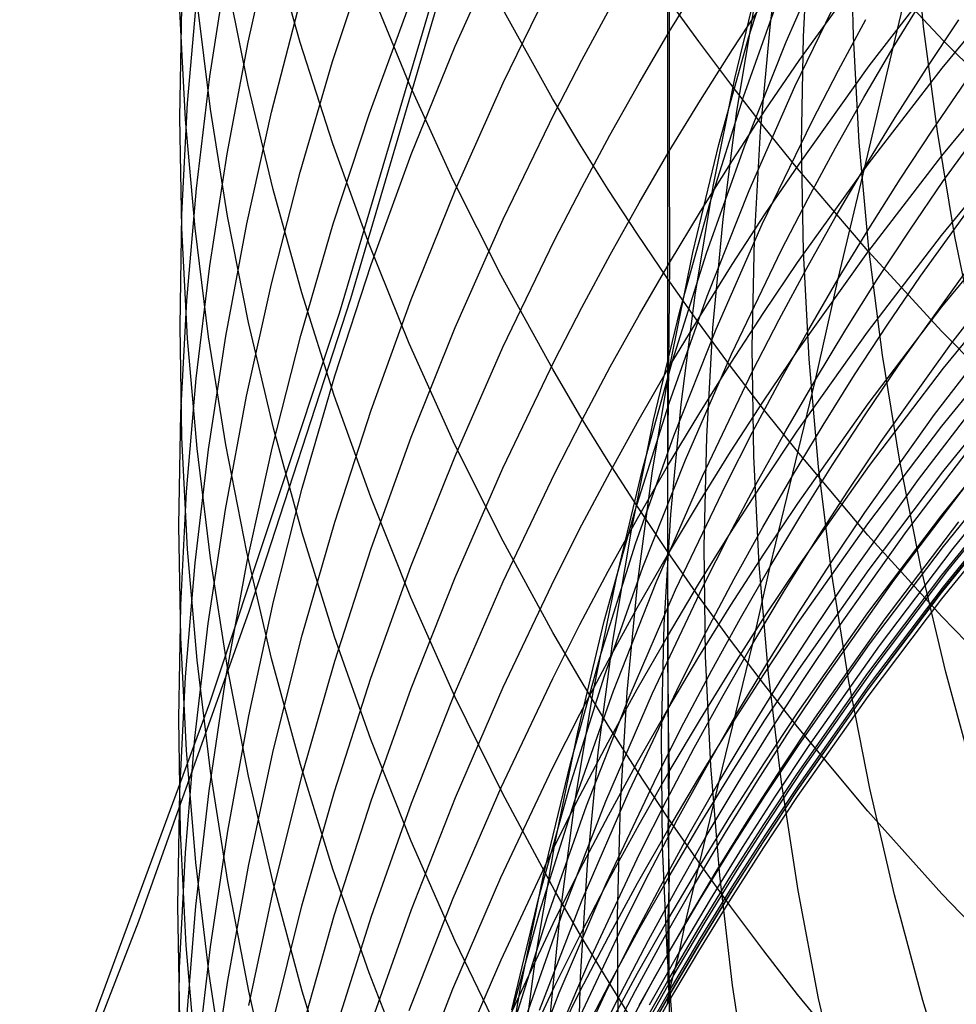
# Model space of a CAD drawing. Extents: x -383 to 1849, y -1185 to -529.
# Tile 657 of 870: x 1774.43 to 1778.16, y -1097.55 to -1093.63. Entities that reach past the tile are written whole.
import ezdxf

# ---------------------------------------------------------------- set-up
doc = ezdxf.new("R2010")
doc.units = 0
doc.layers.add('PREDEFINITO', color=7, linetype='CONTINUOUS')

msp = doc.modelspace()

# ---------------------------------------------------------------- linework, layer by layer
at = {"layer": 'PREDEFINITO'}
for p, q in [((1777.0137, -1093.1768, 601.4968), (1777.0128, -1093.6806, 599.9789)), ((1777.4156, -1093.6475, 535.1334), (1777.47, -1093.2216, 535.3723)), ((1776.1628, -1093.2359, 438.8347), (1775.6985, -1094.8018, 438.8232)), ((1777.9044, -1093.7429, 550.2428), (1778.0242, -1093.2362, 548.6643)), ((1778.0249, -1093.6586, 528.8953), (1777.9849, -1093.2398, 529.1514)), ((1775.3366, -1093.7213, 612.1837), (1775.4358, -1093.2803, 611.993)), ((1777.3283, -1093.7043, 541.0192), (1777.462, -1093.284, 541.2309)), ((1777.5472, -1093.6994, 533.0637), (1777.57, -1093.2736, 533.3098)), ((1777.7456, -1093.6979, 530.9859), (1777.7372, -1093.275, 531.2376)), ((1775.5439, -1093.7234, 626.0125), (1775.4296, -1093.3164, 625.7651)), ((1776.1608, -1093.7375, 605.0697), (1776.3511, -1093.3121, 604.9244)), ((1777.4778, -1093.7199, 544.7938), (1777.6589, -1093.3089, 544.9846)), ((1775.6729, -1093.7987, 608.5972), (1775.8176, -1093.363, 608.429)), ((1775.1843, -1093.8585, 614.103), (1775.2531, -1093.4158, 613.9011)), ((1777.5298, -1093.7951, 596.7243), (1777.8096, -1093.4066, 596.6331)), ((1778.1048, -1093.7161, 635.0077), (1777.8107, -1093.4003, 634.7798)), ((1777.2743, -1093.8664, 538.9964), (1777.3762, -1093.441, 539.2182)), ((1777.8092, -1093.8163, 595.1102), (1778.1028, -1093.4355, 595.0286)), ((1778.0987, -1093.8248, 593.5071), (1778.4063, -1093.4523, 593.4348)), ((1775.3365, -1093.8922, 624.0037), (1775.2526, -1093.4739, 623.7606)), ((1775.7458, -1094.7416, 438.8194), (1776.1149, -1093.4881, 438.8291)), ((1775.9776, -1093.8863, 628.2779), (1775.8177, -1093.4967, 628.0304)), ((1776.3516, -1093.8833, 603.4024), (1776.5571, -1093.4619, 603.2677)), ((1777.0128, -1093.6806, 599.9789), (1777.1365, -1093.4785, 599.923)), ((1777.5133, -1093.8973, 546.5623), (1777.7109, -1093.4899, 546.7426)), ((1775.096, -1093.9638, 616.0489), (1775.1341, -1093.5213, 615.8364)), ((1777.3084, -1093.9385, 542.8127), (1777.4582, -1093.5191, 543.0148)), ((1775.1864, -1093.9882, 621.9929), (1775.1332, -1093.5606, 621.7554)), ((1775.4301, -1094.0003, 610.4755), (1775.5443, -1093.5595, 610.2951)), ((1775.8196, -1094.0055, 606.9062), (1775.9794, -1093.5713, 606.7483)), ((1776.5488, -1093.9458, 630.5386), (1776.3432, -1093.5776, 630.2943)), ((1777.0064, -1093.546, 632.5466), (1777.0059, -1094.6626, 631.0141)), ((1777.1302, -1093.7184, 632.666), (1777.0064, -1093.546, 632.5466)), ((1777.264, -1093.7508, 598.3469), (1777.3951, -1093.552, 598.2961)), ((1777.2824, -1093.9958, 536.9513), (1777.3529, -1093.5684, 537.1817)), ((1777.9044, -1093.7429, 550.2428), (1778.0251, -1093.5466, 550.3217)), ((1775.0649, -1094.0219, 618.0128), (1775.0725, -1093.5822, 617.7908)), ((1775.0878, -1094.0291, 619.994), (1775.065, -1093.5951, 619.7641)), ((1776.6654, -1093.7926, 601.6804), (1776.7777, -1093.5853, 601.6186)), ((1777.3764, -1094.0758, 534.8951), (1777.4156, -1093.6475, 535.1334)), ((1777.6862, -1093.8326, 548.4116), (1777.795, -1093.6318, 548.4963)), ((1778.0368, -1093.8258, 551.9784), (1778.1653, -1093.6324, 552.052)), ((1776.893, -1093.8849, 600.0354), (1777.0128, -1093.6806, 599.9789)), ((1777.0128, -1093.6806, 599.9789), (1777.0131, -1094.1551, 598.4502)), ((1778.08, -1094.0769, 528.6416), (1778.0249, -1093.6586, 528.8953)), ((1775.2526, -1094.1654, 612.3757), (1775.3366, -1093.7213, 612.1837)), ((1775.6733, -1094.1266, 626.2577), (1775.5439, -1093.7234, 626.0125)), ((1777.2577, -1093.8891, 632.7841), (1777.1302, -1093.7184, 632.666)), ((1777.2098, -1094.1293, 540.8067), (1777.3283, -1093.7043, 541.0192)), ((1777.3121, -1094.1374, 544.6017), (1777.4778, -1093.7199, 544.7938)), ((1777.5396, -1094.1266, 532.8187), (1777.5472, -1093.6994, 533.0637)), ((1777.7692, -1094.1213, 530.7359), (1777.7456, -1093.6979, 530.9859)), ((1778.4121, -1094.0237, 635.2299), (1778.1048, -1093.7161, 635.0077)), ((1775.9858, -1094.1692, 605.2171), (1776.1608, -1093.7375, 605.0697)), ((1777.1367, -1093.9519, 598.3983), (1777.264, -1093.7508, 598.3469)), ((1777.7876, -1093.9413, 550.1634), (1777.9044, -1093.7429, 550.2428)), ((1777.7909, -1094.2193, 551.8299), (1777.9044, -1093.7429, 550.2428)), ((1775.5435, -1094.2389, 608.7672), (1775.6729, -1093.7987, 608.5972)), ((1776.5569, -1094.0018, 601.7427), (1776.6654, -1093.7926, 601.6804)), ((1777.3953, -1093.9928, 596.7707), (1777.5298, -1093.7951, 596.7243)), ((1778.0982, -1094.1737, 591.9758), (1778.4058, -1093.7998, 591.9108)), ((1777.5294, -1094.2065, 595.1938), (1777.8092, -1093.8163, 595.1102)), ((1777.5812, -1094.0353, 548.3265), (1777.6862, -1093.8326, 548.4116)), ((1777.8044, -1094.207, 593.5812), (1778.0987, -1093.8248, 593.5071)), ((1777.9119, -1094.0215, 551.9044), (1778.0368, -1093.8258, 551.9784)), ((1775.1308, -1094.3033, 614.3058), (1775.1843, -1093.8585, 614.103)), ((1775.4357, -1094.3076, 624.2452), (1775.3365, -1093.8922, 624.0037)), ((1776.1528, -1094.2708, 628.5222), (1775.9776, -1093.8863, 628.2779)), ((1776.1613, -1094.3114, 603.5393), (1776.3516, -1093.8833, 603.4024)), ((1776.7769, -1094.0912, 600.0925), (1776.893, -1093.8849, 600.0354)), ((1777.1876, -1094.2956, 538.7744), (1777.2743, -1093.8664, 538.9964)), ((1777.3889, -1094.0579, 632.901), (1777.2577, -1093.8891, 632.7841)), ((1778.0603, -1094.0721, 553.6366), (1778.1926, -1093.8794, 553.7053)), ((1777.3309, -1094.3116, 546.3806), (1777.5133, -1093.8973, 546.5623)), ((1778.1024, -1094.2759, 555.2967), (1778.378, -1093.8946, 555.424)), ((1775.0731, -1094.4074, 616.2619), (1775.096, -1093.9638, 616.0489)), ((1776.6574, -1094.1275, 630.6592), (1776.5488, -1093.9458, 630.5386)), ((1777.0131, -1094.1551, 598.4502), (1777.1367, -1093.9519, 598.3983)), ((1777.1739, -1094.3632, 542.6097), (1777.3084, -1093.9385, 542.8127)), ((1777.6745, -1094.1418, 550.0836), (1777.7876, -1093.9413, 550.1634)), ((1775.2549, -1094.414, 622.2293), (1775.1864, -1093.9882, 621.9929)), ((1775.3311, -1094.4447, 610.6573), (1775.4301, -1094.0003, 610.4755)), ((1775.6752, -1094.4447, 607.066), (1775.8196, -1094.0055, 606.9062)), ((1776.3513, -1094.4257, 601.8691), (1776.5569, -1094.0018, 601.7427)), ((1777.227, -1094.426, 536.7212), (1777.2824, -1093.9958, 536.9513)), ((1777.2643, -1094.1927, 596.8177), (1777.3953, -1093.9928, 596.7707)), ((1775.0725, -1094.4616, 618.2347), (1775.0649, -1094.0219, 618.0128)), ((1775.1258, -1094.4622, 620.2234), (1775.0878, -1094.0291, 619.994)), ((1777.3827, -1094.4461, 548.1552), (1777.5812, -1094.0353, 548.3265)), ((1777.7909, -1094.2193, 551.8299), (1777.9119, -1094.0215, 551.9044)), ((1777.3524, -1094.5059, 534.6576), (1777.3764, -1094.0758, 534.8951)), ((1777.5238, -1094.2248, 633.0165), (1777.3889, -1094.0579, 632.901)), ((1777.9316, -1094.267, 553.5674), (1778.0603, -1094.0721, 553.6366)), ((1778.1502, -1094.4943, 528.3906), (1778.08, -1094.0769, 528.6416)), ((1775.818, -1094.5257, 626.5003), (1775.6733, -1094.1266, 626.2577)), ((1776.6646, -1094.2995, 600.1501), (1776.7769, -1094.0912, 600.0925)), ((1777.5471, -1094.5547, 532.575), (1777.5396, -1094.1266, 532.8187)), ((1777.8078, -1094.5446, 530.4879), (1777.7692, -1094.1213, 530.7359)), ((1778.0963, -1094.4911, 590.4405), (1778.4035, -1094.116, 590.383)), ((1775.1838, -1094.6119, 612.5688), (1775.2526, -1094.1654, 612.3757)), ((1776.7697, -1094.3076, 630.7786), (1776.6574, -1094.1275, 630.6592)), ((1776.8932, -1094.3604, 598.5027), (1777.0131, -1094.1551, 598.4502)), ((1777.0131, -1094.1551, 598.4502), (1777.0135, -1094.5992, 596.9131)), ((1777.1066, -1094.5586, 540.5938), (1777.2098, -1094.1293, 540.8067)), ((1777.1616, -1094.5606, 544.4086), (1777.3121, -1094.1374, 544.6017)), ((1777.5654, -1094.3442, 550.0033), (1777.6745, -1094.1418, 550.0836)), ((1775.8259, -1094.6065, 605.3665), (1775.9858, -1094.1692, 605.2171)), ((1777.1371, -1094.3948, 596.8651), (1777.2643, -1094.1927, 596.8177)), ((1777.8039, -1094.5573, 592.0424), (1778.0982, -1094.1737, 591.9758)), ((1775.4293, -1094.6832, 608.9388), (1775.5435, -1094.2389, 608.7672)), ((1777.3948, -1094.405, 595.2363), (1777.5294, -1094.2065, 595.1938)), ((1777.8042, -1094.5529, 633.2436), (1777.5238, -1094.2248, 633.0165)), ((1777.5239, -1094.5986, 593.6571), (1777.8044, -1094.207, 593.5812)), ((1777.6737, -1094.4192, 551.7549), (1777.7909, -1094.2193, 551.8299)), ((1777.6855, -1094.6633, 553.4278), (1777.7909, -1094.2193, 551.8299)), ((1776.3432, -1094.6497, 628.7629), (1776.1528, -1094.2708, 628.5222)), ((1777.8067, -1094.4641, 553.4978), (1777.9316, -1094.267, 553.5674)), ((1777.97, -1094.4699, 555.2325), (1778.1024, -1094.2759, 555.2967)), ((1778.0128, -1094.653, 556.8929), (1778.2891, -1094.2693, 557.0114)), ((1775.0924, -1094.7495, 614.5093), (1775.1308, -1094.3033, 614.3058)), ((1775.5501, -1094.7197, 624.4847), (1775.4357, -1094.3076, 624.2452)), ((1775.9862, -1094.7459, 603.6782), (1776.1613, -1094.3114, 603.5393)), ((1776.5561, -1094.5097, 600.2083), (1776.6646, -1094.2995, 600.1501)), ((1776.8859, -1094.486, 630.897), (1776.7697, -1094.3076, 630.7786)), ((1777.1162, -1094.7281, 538.5524), (1777.1876, -1094.2956, 538.7744)), ((1777.1638, -1094.7321, 546.1976), (1777.3309, -1094.3116, 546.3806)), ((1776.7772, -1094.5678, 598.5557), (1776.8932, -1094.3604, 598.5027)), ((1777.46, -1094.5485, 549.9227), (1777.5654, -1094.3442, 550.0033)), ((1777.0135, -1094.5992, 596.9131), (1777.1371, -1094.3948, 596.8651)), ((1777.0547, -1094.7927, 542.406), (1777.1739, -1094.3632, 542.6097)), ((1778.0985, -1094.7754, 588.9035), (1778.406, -1094.399, 588.8537)), ((1775.0655, -1094.8514, 616.4751), (1775.0731, -1094.4074, 616.2619)), ((1775.3386, -1094.8373, 622.4644), (1775.2549, -1094.414, 622.2293)), ((1776.161, -1094.8565, 601.9975), (1776.3513, -1094.4257, 601.8691)), ((1777.1869, -1094.8584, 536.4916), (1777.227, -1094.426, 536.7212)), ((1777.2638, -1094.6058, 595.2793), (1777.3948, -1094.405, 595.2363)), ((1777.5603, -1094.6211, 551.6796), (1777.6737, -1094.4192, 551.7549)), ((1775.0953, -1094.9007, 618.4564), (1775.0725, -1094.4616, 618.2347)), ((1775.1791, -1094.8938, 620.4521), (1775.1258, -1094.4622, 620.2234)), ((1775.2473, -1094.8921, 610.8403), (1775.3311, -1094.4447, 610.6573)), ((1775.546, -1094.8887, 607.2274), (1775.6752, -1094.4447, 607.066)), ((1777.1994, -1094.8637, 547.9825), (1777.3827, -1094.4461, 548.1552)), ((1777.6855, -1094.6633, 553.4278), (1777.8067, -1094.4641, 553.4978)), ((1777.8411, -1094.6662, 555.1677), (1777.97, -1094.4699, 555.2325)), ((1776.3505, -1094.9356, 600.3261), (1776.5561, -1094.5097, 600.2083)), ((1777.0059, -1094.6626, 631.0141), (1776.8859, -1094.486, 630.897)), ((1777.3434, -1094.9373, 534.4211), (1777.3524, -1094.5059, 534.6576)), ((1777.8024, -1094.876, 590.4995), (1778.0963, -1094.4911, 590.4405)), ((1778.2354, -1094.9103, 528.1425), (1778.1502, -1094.4943, 528.3906)), ((1775.978, -1094.9201, 626.74), (1775.818, -1094.5257, 626.5003)), ((1777.2608, -1094.9626, 549.7603), (1777.46, -1094.5485, 549.9227)), ((1777.5234, -1094.9503, 592.1107), (1777.8039, -1094.5573, 592.0424)), ((1777.5698, -1094.9831, 532.3331), (1777.5471, -1094.5547, 532.575)), ((1778.0984, -1094.873, 633.4653), (1777.8042, -1094.5529, 633.2436)), ((1777.8616, -1094.9675, 530.2422), (1777.8078, -1094.5446, 530.4879)), ((1778.1341, -1094.9234, 560.2072), (1778.4252, -1094.5449, 560.3063)), ((1776.665, -1094.7772, 598.6092), (1776.7772, -1094.5678, 598.5557)), ((1777.0186, -1094.9918, 540.3807), (1777.1066, -1094.5586, 540.5938)), ((1777.0263, -1094.9892, 544.2146), (1777.1616, -1094.5606, 544.4086)), ((1775.1302, -1095.0605, 612.7627), (1775.1838, -1094.6119, 612.5688)), ((1775.6813, -1095.0492, 605.5177), (1775.8259, -1094.6065, 605.3665)), ((1776.8938, -1094.8056, 596.9616), (1777.0135, -1094.5992, 596.9131)), ((1777.0135, -1094.5992, 596.9131), (1777.0063, -1095.409, 593.8143)), ((1777.1366, -1094.8089, 595.3228), (1777.2638, -1094.6058, 595.2793)), ((1777.389, -1094.7979, 593.6958), (1777.5239, -1094.5986, 593.6571)), ((1777.4507, -1094.8251, 551.6039), (1777.5603, -1094.6211, 551.6796)), ((1777.9257, -1095.0088, 558.4939), (1778.203, -1094.6228, 558.6035)), ((1776.5489, -1095.0227, 628.9999), (1776.3432, -1094.6497, 628.7629)), ((1777.1297, -1094.8374, 631.1301), (1777.0059, -1094.6626, 631.0141)), ((1777.0059, -1094.6626, 631.0141), (1777.0059, -1095.7488, 629.4612)), ((1777.5681, -1094.8646, 553.3574), (1777.6855, -1094.6633, 553.4278)), ((1777.5946, -1095.0654, 555.037), (1777.6855, -1094.6633, 553.4278)), ((1777.716, -1094.8647, 555.1026), (1777.8411, -1094.6662, 555.1677)), ((1777.88, -1094.8483, 556.833), (1778.0128, -1094.653, 556.8929)), ((1778.1043, -1095.0195, 587.3638), (1778.4116, -1094.6424, 587.3218)), ((1775.3303, -1095.131, 609.1117), (1775.4293, -1094.6832, 608.9388)), ((1775.0692, -1095.1967, 614.7132), (1775.0924, -1094.7495, 614.5093)), ((1775.341, -1095.986, 438.8108), (1775.7458, -1094.7416, 438.8194)), ((1775.6797, -1095.128, 624.722), (1775.5501, -1094.7197, 624.4847)), ((1775.8264, -1095.1862, 603.819), (1775.9862, -1094.7459, 603.6782)), ((1777.0121, -1095.1584, 546.0137), (1777.1638, -1094.7321, 546.1976)), ((1777.0599, -1095.1634, 538.3306), (1777.1162, -1094.7281, 538.5524)), ((1776.5566, -1094.9885, 598.6632), (1776.665, -1094.7772, 598.6092)), ((1776.9507, -1095.2265, 542.2019), (1777.0547, -1094.7927, 542.406)), ((1777.8044, -1095.1615, 588.9547), (1778.0985, -1094.7754, 588.9035)), ((1775.6985, -1094.8018, 438.8232), (1775.1833, -1096.3516, 438.813)), ((1776.7779, -1095.0142, 597.0105), (1776.8938, -1094.8056, 596.9616)), ((1777.013, -1095.0141, 595.3668), (1777.1366, -1094.8089, 595.3228)), ((1777.2577, -1094.9994, 593.7348), (1777.389, -1094.7979, 593.6958)), ((1777.3449, -1095.0309, 551.5277), (1777.4507, -1094.8251, 551.6039)), ((1778.0691, -1095.2034, 561.8149), (1778.361, -1094.8231, 561.9052)), ((1775.073, -1095.2954, 616.6884), (1775.0655, -1094.8514, 616.4751)), ((1775.4375, -1095.2578, 622.6979), (1775.3386, -1094.8373, 622.4644)), ((1775.986, -1095.2936, 602.1278), (1776.161, -1094.8565, 601.9975)), ((1777.0315, -1095.2877, 547.8086), (1777.1994, -1094.8637, 547.9825)), ((1777.2572, -1095.0104, 631.2448), (1777.1297, -1094.8374, 631.1301)), ((1777.1619, -1095.2927, 536.2627), (1777.1869, -1094.8584, 536.4916)), ((1777.4545, -1095.068, 553.2865), (1777.5681, -1094.8646, 553.3574)), ((1777.5946, -1095.0654, 555.037), (1777.716, -1094.8647, 555.1026)), ((1777.7508, -1095.0458, 556.7728), (1777.88, -1094.8483, 556.833)), ((1775.1333, -1095.3389, 618.6776), (1775.0953, -1094.9007, 618.4564)), ((1775.1787, -1095.342, 611.0243), (1775.2473, -1094.8921, 610.8403)), ((1775.2476, -1095.3234, 620.6797), (1775.1791, -1094.8938, 620.4521)), ((1775.432, -1095.3367, 607.3904), (1775.546, -1094.8887, 607.2274)), ((1777.5223, -1095.2703, 590.56), (1777.8024, -1094.876, 590.4995)), ((1778.0974, -1095.2504, 585.8203), (1778.4045, -1094.8725, 585.7863)), ((1778.4059, -1095.1851, 633.6814), (1778.0984, -1094.873, 633.4653)), ((1776.1532, -1095.3093, 626.9767), (1775.978, -1094.9201, 626.74)), ((1776.1601, -1095.3685, 600.4459), (1776.3505, -1094.9356, 600.3261)), ((1777.3497, -1095.3696, 534.186), (1777.3434, -1094.9373, 534.4211)), ((1777.8568, -1095.3114, 560.1065), (1778.1341, -1094.9234, 560.2072)), ((1776.3511, -1095.4167, 598.7726), (1776.5566, -1094.9885, 598.6632)), ((1776.9063, -1095.4226, 544.0199), (1777.0263, -1094.9892, 544.2146)), ((1777.0769, -1095.3835, 549.5966), (1777.2608, -1094.9626, 549.7603)), ((1777.3885, -1095.1503, 592.1455), (1777.5234, -1094.9503, 592.1107)), ((1777.6075, -1095.4115, 532.0931), (1777.5698, -1094.9831, 532.3331)), ((1777.9304, -1095.3894, 529.9991), (1777.8616, -1094.9675, 530.2422)), ((1776.6574, -1095.2068, 629.1169), (1776.5489, -1095.0227, 628.9999)), ((1776.6658, -1095.2247, 597.06), (1776.7779, -1095.0142, 597.0105)), ((1776.8933, -1095.2215, 595.4112), (1777.013, -1095.0141, 595.3668)), ((1776.9458, -1095.4281, 540.1675), (1777.0186, -1094.9918, 540.3807)), ((1777.1301, -1095.2031, 593.7743), (1777.2577, -1094.9994, 593.7348)), ((1777.3885, -1095.1815, 631.3583), (1777.2572, -1095.0104, 631.2448)), ((1777.7924, -1095.2052, 558.4385), (1777.9257, -1095.0088, 558.4939)), ((1777.8102, -1095.4065, 587.4069), (1778.1043, -1095.0195, 587.3638)), ((1775.0918, -1095.5106, 612.9573), (1775.1302, -1095.0605, 612.7627)), ((1775.552, -1095.4965, 605.6705), (1775.6813, -1095.0492, 605.5177)), ((1777.1449, -1095.4481, 551.3745), (1777.3449, -1095.0309, 551.5277)), ((1777.4147, -1095.8079, 558.2701), (1777.5946, -1095.0654, 555.037)), ((1777.477, -1095.2682, 554.9711), (1777.5946, -1095.0654, 555.037)), ((1777.6253, -1095.2455, 556.7121), (1777.7508, -1095.0458, 556.7728)), ((1778.1019, -1095.4313, 584.2554), (1778.4088, -1095.0527, 584.2291)), ((1777.3447, -1095.2734, 553.2153), (1777.4545, -1095.068, 553.2865)), ((1778.0045, -1095.4621, 563.426), (1778.297, -1095.0801, 563.5075)), ((1775.2466, -1095.582, 609.2859), (1775.3303, -1095.131, 609.1117)), ((1775.8246, -1095.532, 624.9568), (1775.6797, -1095.128, 624.722)), ((1776.8756, -1095.59, 545.8289), (1777.0121, -1095.1584, 546.0137)), ((1777.0188, -1095.601, 538.1094), (1777.0599, -1095.1634, 538.3306)), ((1777.2572, -1095.3525, 592.1806), (1777.3885, -1095.1503, 592.1455)), ((1777.5233, -1095.3506, 631.4705), (1777.3885, -1095.1815, 631.3583)), ((1777.5241, -1095.5572, 589.0072), (1777.8044, -1095.1615, 588.9547)), ((1775.0613, -1095.6445, 614.9174), (1775.0692, -1095.1967, 614.7132)), ((1775.6818, -1095.6317, 603.9614), (1775.8264, -1095.1862, 603.819)), ((1776.7698, -1095.3892, 629.2328), (1776.6574, -1095.2068, 629.1169)), ((1776.7773, -1095.4309, 595.4561), (1776.8933, -1095.2215, 595.4112)), ((1777.0063, -1095.409, 593.8143), (1777.1301, -1095.2031, 593.7743)), ((1777.6628, -1095.4039, 558.3827), (1777.7924, -1095.2052, 558.4385)), ((1777.7909, -1095.5933, 561.7232), (1778.0691, -1095.2034, 561.8149)), ((1778.0974, -1095.6033, 582.65), (1778.4046, -1095.2243, 582.6306)), ((1775.5517, -1095.6748, 622.9295), (1775.4375, -1095.2578, 622.6979)), ((1776.5574, -1095.4373, 597.1098), (1776.6658, -1095.2247, 597.06)), ((1776.862, -1095.6641, 541.9975), (1776.9507, -1095.2265, 542.2019)), ((1777.5036, -1095.4475, 556.6511), (1777.6253, -1095.2455, 556.7121)), ((1777.8035, -1095.6382, 585.8552), (1778.0974, -1095.2504, 585.8203)), ((1775.0958, -1095.739, 616.9014), (1775.073, -1095.2954, 616.6884)), ((1775.8261, -1095.7365, 602.2598), (1775.986, -1095.2936, 602.1278)), ((1776.8789, -1095.7175, 547.6338), (1777.0315, -1095.2877, 547.8086)), ((1777.1521, -1095.7283, 536.035), (1777.1619, -1095.2927, 536.2627)), ((1777.2388, -1095.4807, 553.1437), (1777.3447, -1095.2734, 553.2153)), ((1777.3633, -1095.4731, 554.9047), (1777.477, -1095.2682, 554.9711)), ((1777.3876, -1095.471, 590.5907), (1777.5223, -1095.2703, 590.56)), ((1777.9568, -1095.6685, 565.0453), (1778.2491, -1095.285, 565.1178)), ((1775.1254, -1095.794, 611.2092), (1775.1787, -1095.342, 611.0243)), ((1775.1865, -1095.7757, 618.8981), (1775.1333, -1095.3389, 618.6776)), ((1775.3313, -1095.7507, 620.906), (1775.2476, -1095.3234, 620.6797)), ((1775.3333, -1095.7883, 607.5547), (1775.432, -1095.3367, 607.3904)), ((1776.3436, -1095.6929, 627.2099), (1776.1532, -1095.3093, 626.9767)), ((1777.7235, -1095.5088, 560.0557), (1777.8568, -1095.3114, 560.1065)), ((1775.9849, -1095.8077, 600.5674), (1776.1601, -1095.3685, 600.4459)), ((1777.1296, -1095.5569, 592.2161), (1777.2572, -1095.3525, 592.1806)), ((1777.371, -1095.8022, 533.9525), (1777.3497, -1095.3696, 534.186)), ((1777.8037, -1095.6831, 631.6911), (1777.5233, -1095.3506, 631.4705)), ((1778.1041, -1095.7285, 581.0458), (1778.4115, -1095.3492, 581.033)), ((1778.1423, -1095.7369, 569.9668), (1778.4487, -1095.3597, 570.0116)), ((1776.1608, -1095.8518, 598.8838), (1776.3511, -1095.4167, 598.7726)), ((1776.8859, -1095.5699, 629.3476), (1776.7698, -1095.3892, 629.2328)), ((1776.8862, -1095.6171, 593.8546), (1777.0063, -1095.409, 593.8143)), ((1776.9083, -1095.8108, 549.4319), (1777.0769, -1095.3835, 549.5966)), ((1777.0063, -1095.409, 593.8143), (1777.0057, -1095.7636, 592.252)), ((1777.53, -1095.8031, 587.451), (1777.8102, -1095.4065, 587.4069)), ((1777.5369, -1095.6048, 558.3266), (1777.6628, -1095.4039, 558.3827)), ((1777.6604, -1095.8394, 531.8553), (1777.6075, -1095.4115, 532.0931)), ((1778.0143, -1095.8098, 529.7588), (1777.9304, -1095.3894, 529.9991)), ((1776.3522, -1095.8679, 597.2109), (1776.5574, -1095.4373, 597.1098)), ((1776.6652, -1095.6424, 595.5014), (1776.7773, -1095.4309, 595.4561)), ((1776.8015, -1095.8603, 543.8248), (1776.9063, -1095.4226, 544.0199)), ((1776.8882, -1095.8673, 539.9546), (1776.9458, -1095.4281, 540.1675)), ((1776.9602, -1095.8722, 551.22), (1777.1449, -1095.4481, 551.3745)), ((1777.3857, -1095.6516, 556.5897), (1777.5036, -1095.4475, 556.6511)), ((1777.8083, -1095.8197, 584.2825), (1778.1019, -1095.4313, 584.2554)), ((1778.1215, -1095.8245, 571.587), (1778.4282, -1095.4465, 571.6228)), ((1775.4379, -1095.948, 605.8248), (1775.552, -1095.4965, 605.6705)), ((1777.0384, -1095.9008, 552.9996), (1777.2388, -1095.4807, 553.1437)), ((1777.2533, -1095.6801, 554.838), (1777.3633, -1095.4731, 554.9047)), ((1777.2565, -1095.6738, 590.6218), (1777.3876, -1095.471, 590.5907)), ((1777.7258, -1095.8536, 563.3433), (1778.0045, -1095.4621, 563.426)), ((1777.9074, -1095.8634, 566.6659), (1778.2002, -1095.4785, 566.7294)), ((1778.0975, -1095.8433, 579.4601), (1778.4046, -1095.4638, 579.4547)), ((1775.0687, -1095.9617, 613.1524), (1775.0918, -1095.5106, 612.9573)), ((1775.9847, -1095.9313, 625.1889), (1775.8246, -1095.532, 624.9568)), ((1777.5938, -1095.7086, 560.0044), (1777.7235, -1095.5088, 560.0557)), ((1778.0963, -1095.9129, 574.8634), (1778.4034, -1095.5337, 574.8836)), ((1778.1022, -1095.9024, 578.0177), (1778.4091, -1095.523, 578.0224)), ((1778.1042, -1095.8894, 573.2017), (1778.4116, -1095.5107, 573.2284)), ((1777.0059, -1095.7488, 629.4612), (1776.8859, -1095.5699, 629.3476)), ((1777.0057, -1095.7636, 592.252), (1777.1296, -1095.5569, 592.2161)), ((1777.3893, -1095.7586, 589.0339), (1777.5241, -1095.5572, 589.0072)), ((1778.0983, -1095.9366, 576.5561), (1778.4058, -1095.5575, 576.5723)), ((1775.1781, -1096.0354, 609.461), (1775.2466, -1095.582, 609.2859)), ((1776.7544, -1096.0264, 545.6435), (1776.8756, -1095.59, 545.8289)), ((1776.9929, -1096.0404, 537.8888), (1777.0188, -1095.601, 538.1094)), ((1777.4147, -1095.8079, 558.2701), (1777.5369, -1095.6048, 558.3266)), ((1777.6572, -1095.7917, 561.6768), (1777.7909, -1095.5933, 561.7232)), ((1777.8036, -1095.9921, 582.6699), (1778.0974, -1095.6033, 582.65)), ((1775.0686, -1096.0922, 615.1216), (1775.0613, -1095.6445, 614.9174)), ((1775.5524, -1096.082, 604.1054), (1775.6818, -1095.6317, 603.9614)), ((1776.5569, -1095.8559, 595.5471), (1776.6652, -1095.6424, 595.5014)), ((1776.77, -1095.8272, 593.8953), (1776.8862, -1095.6171, 593.8546)), ((1777.2716, -1095.8577, 556.5279), (1777.3857, -1095.6516, 556.5897)), ((1777.5235, -1096.0355, 585.8909), (1777.8035, -1095.6382, 585.8552)), ((1777.8725, -1096.0161, 568.2913), (1778.1661, -1095.63, 568.3459)), ((1775.6811, -1096.088, 623.1589), (1775.5517, -1095.6748, 622.9295)), ((1776.5493, -1096.0705, 627.4394), (1776.3436, -1095.6929, 627.2099)), ((1776.7885, -1096.105, 541.7932), (1776.862, -1095.6641, 541.9975)), ((1777.1291, -1095.879, 590.6533), (1777.2565, -1095.6738, 590.6218)), ((1777.1472, -1095.8889, 554.771), (1777.2533, -1095.6801, 554.838)), ((1777.6782, -1096.0617, 564.9717), (1777.9568, -1095.6685, 565.0453)), ((1778.0979, -1096.0076, 631.9064), (1777.8037, -1095.6831, 631.6911)), ((1776.7415, -1096.1526, 547.4581), (1776.8789, -1095.7175, 547.6338)), ((1777.1575, -1096.1647, 535.8085), (1777.1521, -1095.7283, 536.035)), ((1777.4678, -1095.9105, 559.9528), (1777.5938, -1095.7086, 560.0044)), ((1777.8101, -1096.1177, 581.0589), (1778.1041, -1095.7285, 581.0458)), ((1775.1338, -1096.1815, 617.1139), (1775.0958, -1095.739, 616.9014)), ((1775.4303, -1096.175, 621.1308), (1775.3313, -1095.7507, 620.906)), ((1775.6815, -1096.1847, 602.3934), (1775.8261, -1095.7365, 602.2598)), ((1776.8857, -1095.9724, 592.2883), (1777.0057, -1095.7636, 592.252)), ((1777.0057, -1095.7636, 592.252), (1777.0054, -1096.0863, 590.6851)), ((1777.1297, -1095.9258, 629.5737), (1777.0059, -1095.7488, 629.4612)), ((1777.0059, -1095.7488, 629.4612), (1777.0134, -1097.8395, 626.2979)), ((1777.2582, -1095.9622, 589.0608), (1777.3893, -1095.7586, 589.0339)), ((1777.8491, -1096.124, 569.9212), (1778.1423, -1095.7369, 569.9668)), ((1775.0872, -1096.2475, 611.3947), (1775.1254, -1095.794, 611.2092)), ((1775.255, -1096.2104, 619.1175), (1775.1865, -1095.7757, 618.8981)), ((1775.2498, -1096.2431, 607.7201), (1775.3333, -1095.7883, 607.5547)), ((1775.8249, -1096.2527, 600.6906), (1775.9849, -1095.8077, 600.5674)), ((1776.755, -1096.244, 549.2662), (1776.9083, -1095.8108, 549.4319)), ((1777.2963, -1096.0132, 558.2132), (1777.4147, -1095.8079, 558.2701)), ((1777.3456, -1096.1147, 559.9009), (1777.4147, -1095.8079, 558.2701)), ((1777.4075, -1096.2348, 533.7209), (1777.371, -1095.8022, 533.9525)), ((1777.3952, -1096.0049, 587.4735), (1777.53, -1095.8031, 587.451)), ((1777.5272, -1095.9924, 561.6301), (1777.6572, -1095.7917, 561.6768)), ((1778.1132, -1096.2283, 529.5216), (1778.0143, -1095.8098, 529.7588)), ((1776.6576, -1096.0394, 593.9365), (1776.77, -1095.8272, 593.8953)), ((1777.5284, -1096.2178, 584.3102), (1777.8083, -1095.8197, 584.2825)), ((1777.7283, -1096.2662, 531.6199), (1777.6604, -1095.8394, 531.8553)), ((1777.8037, -1096.2326, 579.4655), (1778.0975, -1095.8433, 579.4601)), ((1777.8282, -1096.2124, 571.5505), (1778.1215, -1095.8245, 571.587)), ((1775.9857, -1096.2933, 598.9966), (1776.1608, -1095.8518, 598.8838)), ((1776.1621, -1096.3055, 597.3137), (1776.3522, -1095.8679, 597.2109)), ((1776.3516, -1096.2884, 595.6398), (1776.5569, -1095.8559, 595.5471)), ((1776.712, -1096.3017, 543.6294), (1776.8015, -1095.8603, 543.8248)), ((1776.7908, -1096.3026, 551.0645), (1776.9602, -1095.8722, 551.22)), ((1776.8458, -1096.3088, 539.7422), (1776.8882, -1095.8673, 539.9546)), ((1776.9464, -1096.3123, 554.636), (1777.1472, -1095.8889, 554.771)), ((1777.0054, -1096.0863, 590.6851), (1777.1291, -1095.879, 590.6533)), ((1777.1613, -1096.066, 556.4658), (1777.2716, -1095.8577, 556.5279)), ((1777.5917, -1096.0528, 563.3015), (1777.7258, -1095.8536, 563.3433)), ((1777.6284, -1096.2578, 566.6013), (1777.9074, -1095.8634, 566.6659)), ((1777.8101, -1096.278, 573.1744), (1778.1042, -1095.8894, 573.2017)), ((1776.8532, -1096.3279, 552.8543), (1777.0384, -1095.9008, 552.9996)), ((1777.2572, -1096.101, 629.685), (1777.1297, -1095.9258, 629.5737)), ((1777.3456, -1096.1147, 559.9009), (1777.4678, -1095.9105, 559.9528)), ((1777.8025, -1096.3019, 574.8428), (1778.0963, -1095.9129, 574.8634)), ((1777.8085, -1096.2918, 578.0129), (1778.1022, -1095.9024, 578.0177)), ((1775.0608, -1096.4134, 613.3476), (1775.0687, -1095.9617, 613.1524)), ((1775.339, -1096.4031, 605.9803), (1775.4379, -1095.948, 605.8248)), ((1776.16, -1096.3253, 625.4179), (1775.9847, -1095.9313, 625.1889)), ((1777.1307, -1096.168, 589.0881), (1777.2582, -1095.9622, 589.0608)), ((1777.8041, -1096.3255, 576.5395), (1778.0983, -1095.9366, 576.5561)), ((1774.9013, -1097.2203, 438.8034), (1775.341, -1095.986, 438.8108)), ((1776.7694, -1096.1832, 592.3249), (1776.8857, -1095.9724, 592.2883)), ((1777.264, -1096.209, 587.4962), (1777.3952, -1096.0049, 587.4735)), ((1777.4008, -1096.1953, 561.5831), (1777.5272, -1095.9924, 561.6301)), ((1777.5236, -1096.3905, 582.6903), (1777.8036, -1095.9921, 582.6699)), ((1778.4055, -1096.3239, 632.1162), (1778.0979, -1096.0076, 631.9064)), ((1775.1249, -1096.491, 609.6369), (1775.1781, -1096.0354, 609.461)), ((1776.549, -1096.2535, 593.978), (1776.6576, -1096.0394, 593.9365)), ((1776.6484, -1096.4671, 545.4577), (1776.7544, -1096.0264, 545.6435)), ((1776.9822, -1096.4811, 537.6693), (1776.9929, -1096.0404, 537.8888)), ((1777.1818, -1096.2205, 558.156), (1777.2963, -1096.0132, 558.2132)), ((1777.3888, -1096.2377, 585.9091), (1777.5235, -1096.0355, 585.8909)), ((1777.5928, -1096.4116, 568.2359), (1777.8725, -1096.0161, 568.2913)), ((1775.4383, -1096.5365, 604.2507), (1775.5524, -1096.082, 604.1054)), ((1776.6578, -1096.2569, 627.5527), (1776.5493, -1096.0705, 627.4394)), ((1776.8855, -1096.2958, 590.7172), (1777.0054, -1096.0863, 590.6851)), ((1777.0054, -1096.0863, 590.6851), (1777.007, -1096.3761, 589.1157)), ((1777.0548, -1096.2761, 556.4034), (1777.1613, -1096.066, 556.4658)), ((1777.4614, -1096.2542, 563.2594), (1777.5917, -1096.0528, 563.3015)), ((1777.5443, -1096.2617, 564.9344), (1777.6782, -1096.0617, 564.9717)), ((1775.0911, -1096.5395, 615.3256), (1775.0686, -1096.0922, 615.1216)), ((1775.8257, -1096.4969, 623.3859), (1775.6811, -1096.088, 623.1589)), ((1776.7303, -1096.5487, 541.5891), (1776.7885, -1096.105, 541.7932)), ((1777.2118, -1096.6638, 563.1743), (1777.3456, -1096.1147, 559.9009)), ((1777.2272, -1096.321, 559.8487), (1777.3456, -1096.1147, 559.9009)), ((1777.3885, -1096.2743, 629.7951), (1777.2572, -1096.101, 629.685)), ((1777.5298, -1096.5165, 581.0724), (1777.8101, -1096.1177, 581.0589)), ((1777.5697, -1096.5206, 569.8748), (1777.8491, -1096.124, 569.9212)), ((1776.6195, -1096.5925, 547.2819), (1776.7415, -1096.1526, 547.4581)), ((1777.178, -1096.6015, 535.5835), (1777.1575, -1096.1647, 535.8085)), ((1775.187, -1096.6226, 617.3257), (1775.1338, -1096.1815, 617.1139)), ((1775.5445, -1096.596, 621.3538), (1775.4303, -1096.175, 621.1308)), ((1775.5521, -1096.6377, 602.5284), (1775.6815, -1096.1847, 602.3934)), ((1776.657, -1096.3961, 592.3619), (1776.7694, -1096.1832, 592.3249)), ((1777.007, -1096.3761, 589.1157), (1777.1307, -1096.168, 589.0881)), ((1777.2782, -1096.4004, 561.5358), (1777.4008, -1096.1953, 561.5831)), ((1775.1816, -1096.7004, 607.8865), (1775.2498, -1096.2431, 607.7201)), ((1775.3387, -1096.6427, 619.3357), (1775.255, -1096.2104, 619.1175)), ((1777.0711, -1096.4298, 558.0985), (1777.1818, -1096.2205, 558.156)), ((1777.1366, -1096.4154, 587.5192), (1777.264, -1096.209, 587.4962)), ((1777.2577, -1096.4421, 585.9275), (1777.3888, -1096.2377, 585.9091)), ((1777.3938, -1096.4203, 584.3243), (1777.5284, -1096.2178, 584.3102)), ((1777.4591, -1096.6668, 533.4913), (1777.4075, -1096.2348, 533.7209)), ((1777.5236, -1096.6316, 579.4711), (1777.8037, -1096.2326, 579.4655)), ((1777.5486, -1096.6099, 571.5133), (1777.8282, -1096.2124, 571.5505)), ((1778.2272, -1096.6444, 529.2879), (1778.1132, -1096.2283, 529.5216)), ((1775.0644, -1096.702, 611.5807), (1775.0872, -1096.2475, 611.3947)), ((1775.6801, -1096.7031, 600.8152), (1775.8249, -1096.2527, 600.6906)), ((1776.3432, -1096.6872, 594.0621), (1776.549, -1096.2535, 593.978)), ((1776.617, -1096.6824, 549.0997), (1776.755, -1096.244, 549.2662)), ((1776.7702, -1096.4415, 627.665), (1776.6578, -1096.2569, 627.5527)), ((1776.8532, -1096.702, 556.2776), (1777.0548, -1096.2761, 556.4034)), ((1777.3347, -1096.4579, 563.217), (1777.4614, -1096.2542, 563.2594)), ((1777.5233, -1096.4457, 629.904), (1777.3885, -1096.2743, 629.7951)), ((1777.414, -1096.464, 564.8969), (1777.5443, -1096.2617, 564.9344)), ((1777.4942, -1096.4584, 566.5686), (1777.6284, -1096.2578, 566.6013)), ((1777.5299, -1096.676, 573.1466), (1777.8101, -1096.278, 573.1744)), ((1777.8112, -1096.6915, 531.3874), (1777.7283, -1096.2662, 531.6199)), ((1775.8258, -1096.7407, 599.1109), (1775.9857, -1096.2933, 598.9966)), ((1775.9873, -1096.7495, 597.4179), (1776.1621, -1096.3055, 597.3137)), ((1776.1615, -1096.7279, 595.7339), (1776.3516, -1096.2884, 595.6398)), ((1776.6366, -1096.7389, 550.908), (1776.7908, -1096.3026, 551.0645)), ((1776.6376, -1096.7465, 543.4341), (1776.712, -1096.3017, 543.6294)), ((1776.7608, -1096.7426, 554.4999), (1776.9464, -1096.3123, 554.636)), ((1776.7695, -1096.5073, 590.7496), (1776.8855, -1096.2958, 590.7172)), ((1776.8185, -1096.752, 539.5305), (1776.8458, -1096.3088, 539.7422)), ((1777.1126, -1096.5295, 559.7962), (1777.2272, -1096.321, 559.8487)), ((1777.5226, -1096.7005, 574.8216), (1777.8025, -1096.3019, 574.8428)), ((1777.5286, -1096.6908, 578.0079), (1777.8085, -1096.2918, 578.0129)), ((1775.1833, -1096.3516, 438.813), (1774.618, -1097.8837, 438.804)), ((1776.3505, -1096.7136, 625.6436), (1776.16, -1096.3253, 625.4179)), ((1776.6832, -1096.7613, 552.708), (1776.8532, -1096.3279, 552.8543)), ((1777.5237, -1096.724, 576.5225), (1777.8041, -1096.3255, 576.5395)), ((1776.5484, -1096.611, 592.3993), (1776.657, -1096.3961, 592.3619)), ((1776.8871, -1096.5863, 589.1436), (1777.007, -1096.3761, 589.1157)), ((1777.007, -1096.3761, 589.1157), (1777.0128, -1096.624, 587.5424)), ((1777.3889, -1096.5933, 582.7007), (1777.5236, -1096.3905, 582.6903)), ((1775.0681, -1096.865, 613.5429), (1775.0608, -1096.4134, 613.3476)), ((1775.2553, -1096.8614, 606.1368), (1775.339, -1096.4031, 605.9803)), ((1776.9642, -1096.6411, 558.0408), (1777.0711, -1096.4298, 558.0985)), ((1777.0128, -1096.624, 587.5424), (1777.1366, -1096.4154, 587.5192)), ((1777.1593, -1096.6077, 561.4882), (1777.2782, -1096.4004, 561.5358)), ((1777.2628, -1096.6252, 584.3385), (1777.3938, -1096.4203, 584.3243)), ((1777.4582, -1096.6129, 568.2078), (1777.5928, -1096.4116, 568.2359)), ((1776.5577, -1096.9115, 545.2717), (1776.6484, -1096.4671, 545.4577)), ((1776.8864, -1096.6244, 627.7762), (1776.7702, -1096.4415, 627.665)), ((1777.1303, -1096.6488, 585.9461), (1777.2577, -1096.4421, 585.9275)), ((1777.2118, -1096.6638, 563.1743), (1777.3347, -1096.4579, 563.217)), ((1777.2873, -1096.6686, 564.8591), (1777.414, -1096.464, 564.8969)), ((1777.3637, -1096.6614, 566.5357), (1777.4942, -1096.4584, 566.5686)), ((1777.8037, -1096.7824, 630.118), (1777.5233, -1096.4457, 629.904)), ((1775.0869, -1096.948, 609.8134), (1775.1249, -1096.491, 609.6369)), ((1775.9856, -1096.9009, 623.6103), (1775.8257, -1096.4969, 623.3859)), ((1776.6572, -1096.7209, 590.7824), (1776.7695, -1096.5073, 590.7496)), ((1776.9865, -1096.9226, 537.451), (1776.9822, -1096.4811, 537.6693)), ((1777.395, -1096.7194, 581.0793), (1777.5298, -1096.5165, 581.0724)), ((1775.1289, -1096.9858, 615.5291), (1775.0911, -1096.5395, 615.3256)), ((1775.3394, -1096.9946, 604.3972), (1775.4383, -1096.5365, 604.2507)), ((1776.6872, -1096.9946, 541.3854), (1776.7303, -1096.5487, 541.5891)), ((1777.0018, -1096.7399, 559.7434), (1777.1126, -1096.5295, 559.7962)), ((1777.4353, -1096.7225, 569.8514), (1777.5697, -1096.5206, 569.8748)), ((1775.6739, -1097.0131, 621.5748), (1775.5445, -1096.596, 621.3538)), ((1776.5127, -1097.0367, 547.1053), (1776.6195, -1096.5925, 547.2819)), ((1776.771, -1096.7987, 589.1717), (1776.8871, -1096.5863, 589.1436)), ((1777.2578, -1096.7983, 582.7112), (1777.3889, -1096.5933, 582.7007)), ((1775.2555, -1097.0616, 617.5365), (1775.187, -1096.6226, 617.3257)), ((1776.3426, -1097.0462, 592.4749), (1776.5484, -1096.611, 592.3993)), ((1777.0064, -1096.8055, 627.8863), (1776.8864, -1096.6244, 627.7762)), ((1776.8929, -1096.8348, 587.5659), (1777.0128, -1096.624, 587.5424)), ((1777.0128, -1096.624, 587.5424), (1777.0067, -1096.8577, 585.9649)), ((1777.0443, -1096.8171, 561.4403), (1777.1593, -1096.6077, 561.4882)), ((1777.1355, -1096.8323, 584.3529), (1777.2628, -1096.6252, 584.3385)), ((1777.2136, -1097.0381, 535.3603), (1777.178, -1096.6015, 535.5835)), ((1777.3273, -1096.8164, 568.1795), (1777.4582, -1096.6129, 568.2078)), ((1777.3889, -1096.8346, 579.474), (1777.5236, -1096.6316, 579.4711)), ((1777.4141, -1096.8122, 571.4944), (1777.5486, -1096.6099, 571.5133)), ((1775.4376, -1097.0721, 619.5524), (1775.3387, -1096.6427, 619.3357)), ((1775.438, -1097.0949, 602.6647), (1775.5521, -1096.6377, 602.5284)), ((1776.7619, -1097.0693, 557.9244), (1776.9642, -1096.6411, 558.0408)), ((1777.0067, -1096.8577, 585.9649), (1777.1303, -1096.6488, 585.9461)), ((1777.0927, -1096.8719, 563.1314), (1777.2118, -1096.6638, 563.1743)), ((1777.1137, -1097.0739, 566.4692), (1777.2118, -1096.6638, 563.1743)), ((1777.1644, -1096.8754, 564.8211), (1777.2873, -1096.6686, 564.8591)), ((1777.2368, -1096.8666, 566.5026), (1777.3637, -1096.6614, 566.5357)), ((1777.5257, -1097.0978, 533.2642), (1777.4591, -1096.6668, 533.4913)), ((1775.0567, -1097.157, 611.7668), (1775.0644, -1096.702, 611.5807)), ((1775.1286, -1097.1598, 608.0536), (1775.1816, -1096.7004, 607.8865)), ((1775.5505, -1097.1582, 600.9411), (1775.6801, -1096.7031, 600.8152)), ((1776.1527, -1097.128, 594.1475), (1776.3432, -1096.6872, 594.0621)), ((1776.5562, -1097.0957, 625.8657), (1776.3505, -1096.7136, 625.6436)), ((1776.4942, -1097.1257, 548.9327), (1776.617, -1096.6824, 549.0997)), ((1776.6669, -1097.135, 556.1508), (1776.8532, -1096.702, 556.2776)), ((1777.3879, -1096.9034, 574.8109), (1777.5226, -1096.7005, 574.8216)), ((1777.394, -1096.8938, 578.0054), (1777.5286, -1096.6908, 578.0079)), ((1777.3951, -1096.8786, 573.1325), (1777.5299, -1096.676, 573.1466)), ((1777.9093, -1097.1149, 531.1578), (1777.8112, -1096.6915, 531.3874)), ((1775.6811, -1097.1934, 599.2266), (1775.8258, -1096.7407, 599.1109)), ((1775.8277, -1097.1995, 597.5236), (1775.9873, -1096.7495, 597.4179)), ((1775.9867, -1097.1739, 595.8295), (1776.1615, -1096.7279, 595.7339)), ((1776.4977, -1097.1805, 550.7509), (1776.6366, -1096.7389, 550.908)), ((1776.5487, -1096.9365, 590.8154), (1776.6572, -1096.7209, 590.7824)), ((1776.5785, -1097.1941, 543.239), (1776.6376, -1096.7465, 543.4341)), ((1776.5904, -1097.1794, 554.3628), (1776.7608, -1096.7426, 554.4999)), ((1776.8065, -1097.1966, 539.3197), (1776.8185, -1096.752, 539.5305)), ((1776.8948, -1096.9524, 559.6903), (1777.0018, -1096.7399, 559.7434)), ((1777.2639, -1096.9246, 581.0862), (1777.395, -1096.7194, 581.0793)), ((1777.3046, -1096.9266, 569.8277), (1777.4353, -1096.7225, 569.8514)), ((1777.3889, -1096.9268, 576.5139), (1777.5237, -1096.724, 576.5225)), ((1776.5286, -1097.2006, 552.5609), (1776.6832, -1096.7613, 552.708)), ((1778.0979, -1097.1111, 630.3268), (1777.8037, -1096.7824, 630.118)), ((1776.6587, -1097.0131, 589.2001), (1776.771, -1096.7987, 589.1717)), ((1776.9332, -1097.0286, 561.3921), (1777.0443, -1096.8171, 561.4403)), ((1777.1301, -1096.9848, 627.9953), (1777.0064, -1096.8055, 627.8863)), ((1777.1304, -1097.0055, 582.7218), (1777.2578, -1096.7983, 582.7112)), ((1777.2001, -1097.0222, 568.151), (1777.3273, -1096.8164, 568.1795)), ((1777.2833, -1097.0167, 571.4754), (1777.4141, -1096.8122, 571.4944)), ((1775.0906, -1097.3162, 613.738), (1775.0681, -1096.865, 613.5429)), ((1775.1869, -1097.3223, 606.2943), (1775.2553, -1096.8614, 606.1368)), ((1776.7768, -1097.0477, 587.5896), (1776.8929, -1096.8348, 587.5659)), ((1776.8868, -1097.0688, 585.9839), (1777.0067, -1096.8577, 585.9649)), ((1777.0067, -1096.8577, 585.9649), (1777.0119, -1097.0416, 584.3675)), ((1777.0119, -1097.0416, 584.3675), (1777.1355, -1096.8323, 584.3529)), ((1777.1137, -1097.0739, 566.4692), (1777.2368, -1096.8666, 566.5026)), ((1777.2578, -1097.0398, 579.4769), (1777.3889, -1096.8346, 579.474)), ((1776.1607, -1097.2997, 623.8317), (1775.9856, -1096.9009, 623.6103)), ((1776.9774, -1097.082, 563.0882), (1777.0927, -1096.8719, 563.1314)), ((1777.0454, -1097.0844, 564.7828), (1777.1644, -1096.8754, 564.8211)), ((1777.2569, -1097.1085, 574.8), (1777.3879, -1096.9034, 574.8109)), ((1777.263, -1097.0991, 578.0029), (1777.394, -1096.8938, 578.0054)), ((1777.2639, -1097.0834, 573.1183), (1777.3951, -1096.8786, 573.1325)), ((1775.0641, -1097.4061, 609.9903), (1775.0869, -1096.948, 609.8134)), ((1776.3432, -1097.3732, 590.8824), (1776.5487, -1096.9365, 590.8154)), ((1776.4823, -1097.3593, 545.0857), (1776.5577, -1096.9115, 545.2717)), ((1777.0061, -1097.3644, 537.2341), (1776.9865, -1096.9226, 537.451)), ((1777.1364, -1097.1321, 581.0932), (1777.2639, -1096.9246, 581.0862)), ((1777.1775, -1097.1331, 569.8039), (1777.3046, -1096.9266, 569.8277)), ((1777.2576, -1097.1318, 576.5051), (1777.3889, -1096.9268, 576.5139)), ((1775.1819, -1097.4306, 615.7319), (1775.1289, -1096.9858, 615.5291)), ((1776.6922, -1097.3828, 559.5833), (1776.8948, -1096.9524, 559.6903)), ((1777.2577, -1097.1621, 628.1031), (1777.1301, -1096.9848, 627.9953)), ((1775.2557, -1097.4559, 604.5447), (1775.3394, -1096.9946, 604.3972)), ((1775.8186, -1097.4258, 621.7934), (1775.6739, -1097.0131, 621.5748)), ((1776.5503, -1097.2294, 589.2288), (1776.6587, -1097.0131, 589.2001)), ((1776.6593, -1097.4423, 541.1824), (1776.6872, -1096.9946, 541.3854)), ((1777.0067, -1097.215, 582.7325), (1777.1304, -1097.0055, 582.7218)), ((1777.0767, -1097.2302, 568.1223), (1777.2001, -1097.0222, 568.151)), ((1777.1561, -1097.2236, 571.4563), (1777.2833, -1097.0167, 571.4754)), ((1775.3391, -1097.4982, 617.7462), (1775.2555, -1097.0616, 617.5365)), ((1776.1521, -1097.4885, 592.5517), (1776.3426, -1097.0462, 592.4749)), ((1776.4211, -1097.4847, 546.9285), (1776.5127, -1097.0367, 547.1053)), ((1776.6645, -1097.2626, 587.6136), (1776.7768, -1097.0477, 587.5896)), ((1776.8258, -1097.242, 561.3437), (1776.9332, -1097.0286, 561.3921)), ((1776.8921, -1097.2532, 584.3822), (1777.0119, -1097.0416, 584.3675)), ((1777.0119, -1097.0416, 584.3675), (1777.0067, -1097.215, 582.7325)), ((1777.1304, -1097.2473, 579.4798), (1777.2578, -1097.0398, 579.4769)), ((1777.2644, -1097.4741, 535.1392), (1777.2136, -1097.0381, 535.3603)), ((1775.339, -1097.5558, 602.8021), (1775.438, -1097.0949, 602.6647)), ((1775.5518, -1097.4979, 619.7674), (1775.4376, -1097.0721, 619.5524)), ((1776.6648, -1097.2843, 625.9753), (1776.5562, -1097.0957, 625.8657)), ((1776.5749, -1097.5045, 557.807), (1776.7619, -1097.0693, 557.9244)), ((1776.7707, -1097.282, 586.003), (1776.8868, -1097.0688, 585.9839)), ((1776.8659, -1097.2942, 563.0447), (1776.9774, -1097.082, 563.0882)), ((1776.9301, -1097.2955, 564.7443), (1777.0454, -1097.0844, 564.7828)), ((1776.9944, -1097.2835, 566.4356), (1777.1137, -1097.0739, 566.4692)), ((1777.0767, -1097.2302, 568.1223), (1777.1137, -1097.0739, 566.4692)), ((1777.1356, -1097.3068, 578.0003), (1777.263, -1097.0991, 578.0029)), ((1777.1365, -1097.2905, 573.104), (1777.2639, -1097.0834, 573.1183)), ((1777.6074, -1097.5272, 533.0396), (1777.5257, -1097.0978, 533.2642)), ((1775.9774, -1097.5752, 594.2342), (1776.1527, -1097.128, 594.1475)), ((1776.3867, -1097.5732, 548.7653), (1776.4942, -1097.1257, 548.9327)), ((1776.4959, -1097.5744, 556.0231), (1776.6669, -1097.135, 556.1508)), ((1777.0127, -1097.3419, 581.1003), (1777.1364, -1097.1321, 581.0932)), ((1777.0542, -1097.3417, 569.7798), (1777.1775, -1097.1331, 569.8039)), ((1777.1295, -1097.3159, 574.7891), (1777.2569, -1097.1085, 574.8)), ((1777.1301, -1097.3391, 576.4963), (1777.2576, -1097.1318, 576.5051)), ((1778.0223, -1097.5357, 530.9315), (1777.9093, -1097.1149, 531.1578)), ((1778.4055, -1097.4315, 630.5303), (1778.0979, -1097.1111, 630.3268)), ((1775.0642, -1097.612, 611.9529), (1775.0567, -1097.157, 611.7668)), ((1775.0908, -1097.6207, 608.2212), (1775.1286, -1097.1598, 608.0536)), ((1775.4361, -1097.6176, 601.0682), (1775.5505, -1097.1582, 600.9411)), ((1775.827, -1097.6258, 595.9263), (1775.9867, -1097.1739, 595.8295)), ((1776.3741, -1097.627, 550.5932), (1776.4977, -1097.1805, 550.7509)), ((1776.4353, -1097.6221, 554.2249), (1776.5904, -1097.1794, 554.3628)), ((1777.3889, -1097.3375, 628.2098), (1777.2577, -1097.1621, 628.1031)), ((1774.4274, -1098.4435, 438.7969), (1774.9013, -1097.2203, 438.8034)), ((1775.5516, -1097.6509, 599.3435), (1775.6811, -1097.1934, 599.2266)), ((1775.6832, -1097.6548, 597.6305), (1775.8277, -1097.1995, 597.5236)), ((1776.3891, -1097.6453, 552.4131), (1776.5286, -1097.2006, 552.5609)), ((1776.5346, -1097.6439, 543.0443), (1776.5785, -1097.1941, 543.239)), ((1776.8096, -1097.6419, 539.1101), (1776.8065, -1097.1966, 539.3197)), ((1776.8869, -1097.4267, 582.7433), (1777.0067, -1097.215, 582.7325)), ((1777.0067, -1097.215, 582.7325), (1777.0068, -1097.4571, 579.4827)), ((1776.3448, -1097.6678, 589.2869), (1776.5503, -1097.2294, 589.2288)), ((1776.6225, -1097.6744, 561.2462), (1776.8258, -1097.242, 561.3437)), ((1776.7762, -1097.4669, 584.3971), (1776.8921, -1097.2532, 584.3822)), ((1776.957, -1097.4404, 568.0934), (1777.0767, -1097.2302, 568.1223)), ((1777.0068, -1097.4571, 579.4827), (1777.1304, -1097.2473, 579.4798)), ((1777.0327, -1097.4326, 571.437), (1777.1561, -1097.2236, 571.4563)), ((1777.0542, -1097.3417, 569.7798), (1777.0767, -1097.2302, 568.1223)), ((1776.351, -1097.6926, 624.0499), (1776.1607, -1097.2997, 623.8317)), ((1776.556, -1097.4796, 587.6377), (1776.6645, -1097.2626, 587.6136)), ((1776.6585, -1097.4972, 586.0224), (1776.7707, -1097.282, 586.003)), ((1776.7772, -1097.4711, 626.0839), (1776.6648, -1097.2843, 625.9753)), ((1776.7582, -1097.5083, 563.0011), (1776.8659, -1097.2942, 563.0447)), ((1776.8186, -1097.5087, 564.7055), (1776.9301, -1097.2955, 564.7443)), ((1776.8789, -1097.4951, 566.4019), (1776.9944, -1097.2835, 566.4356)), ((1777.0128, -1097.4998, 573.0895), (1777.1365, -1097.2905, 573.104)), ((1775.1283, -1097.7663, 613.9326), (1775.0906, -1097.3162, 613.738)), ((1775.1336, -1097.7853, 606.4524), (1775.1869, -1097.3223, 606.2943)), ((1777.006, -1097.5255, 574.778), (1777.1295, -1097.3159, 574.7891)), ((1777.0063, -1097.5486, 576.4874), (1777.1301, -1097.3391, 576.4963)), ((1777.0121, -1097.5166, 577.9977), (1777.1356, -1097.3068, 578.0003)), ((1777.5238, -1097.511, 628.3152), (1777.3889, -1097.3375, 628.2098)), ((1776.1529, -1097.817, 590.9504), (1776.3432, -1097.3732, 590.8824)), ((1776.4221, -1097.8097, 544.8999), (1776.4823, -1097.3593, 545.0857)), ((1776.8928, -1097.5538, 581.1074), (1777.0127, -1097.3419, 581.1003)), ((1776.9347, -1097.5526, 569.7557), (1777.0542, -1097.3417, 569.7798)), ((1777.0407, -1097.806, 537.019), (1777.0061, -1097.3644, 537.2341)), ((1777.0128, -1097.4998, 573.0895), (1777.0542, -1097.3417, 569.7798)), ((1775.0565, -1097.8647, 610.1674), (1775.0641, -1097.4061, 609.9903)), ((1776.5049, -1097.8204, 559.4754), (1776.6922, -1097.3828, 559.5833)), ((1775.2501, -1097.8734, 615.9339), (1775.1819, -1097.4306, 615.7319)), ((1775.1872, -1097.9199, 604.693), (1775.2557, -1097.4559, 604.5447)), ((1775.9785, -1097.8338, 622.0095), (1775.8186, -1097.4258, 621.7934)), ((1776.6466, -1097.8913, 540.9803), (1776.6593, -1097.4423, 541.1824)), ((1776.7708, -1097.6404, 582.7543), (1776.8869, -1097.4267, 582.7433)), ((1776.8412, -1097.6526, 568.0644), (1776.957, -1097.4404, 568.0934)), ((1776.8869, -1097.669, 579.4857), (1777.0068, -1097.4571, 579.4827)), ((1776.9131, -1097.6439, 571.4176), (1777.0327, -1097.4326, 571.437)), ((1777.0068, -1097.4571, 579.4827), (1777.0121, -1097.5166, 577.9977)), ((1775.9767, -1097.9373, 592.6297), (1776.1521, -1097.4885, 592.5517)), ((1776.3448, -1097.9359, 546.7517), (1776.4211, -1097.4847, 546.9285)), ((1776.3505, -1097.9192, 587.6867), (1776.556, -1097.4796, 587.6377)), ((1776.55, -1097.7144, 586.0419), (1776.6585, -1097.4972, 586.0224)), ((1776.664, -1097.6826, 584.4121), (1776.7762, -1097.4669, 584.3971)), ((1776.7672, -1097.7088, 566.3679), (1776.8789, -1097.4951, 566.4019)), ((1776.8934, -1097.6562, 626.1914), (1776.7772, -1097.4711, 626.0839)), ((1777.3302, -1097.909, 534.9203), (1777.2644, -1097.4741, 535.1392)), ((1775.4381, -1097.9318, 617.9544), (1775.3391, -1097.4982, 617.7462)), ((1775.6812, -1097.9199, 619.9804), (1775.5518, -1097.4979, 619.7674)), ((1776.4032, -1097.9461, 557.6888), (1776.5749, -1097.5045, 557.807)), ((1776.5544, -1097.9422, 562.9131), (1776.7582, -1097.5083, 563.0011)), ((1776.7109, -1097.7238, 564.6666), (1776.8186, -1097.5087, 564.7055)), ((1776.8862, -1097.7372, 574.7669), (1777.006, -1097.5255, 574.778)), ((1776.8923, -1097.7287, 577.995), (1777.0121, -1097.5166, 577.9977)), ((1776.8929, -1097.7113, 573.075), (1777.0128, -1097.4998, 573.0895)), ((1777.0063, -1097.5486, 576.4874), (1777.0128, -1097.4998, 573.0895)), ((1777.0121, -1097.5166, 577.9977), (1777.0063, -1097.5486, 576.4874)), ((1777.8042, -1097.8519, 628.5225), (1777.5238, -1097.511, 628.3152)), ((1777.7041, -1097.9545, 532.818), (1777.6074, -1097.5272, 533.0396)), ((1778.1504, -1097.9536, 530.7088), (1778.0223, -1097.5357, 530.9315)), ((1776.8863, -1097.7603, 576.4783), (1777.0063, -1097.5486, 576.4874))]:
    msp.add_line(p, q, dxfattribs=at)

doc.saveas('drawing.dxf')
